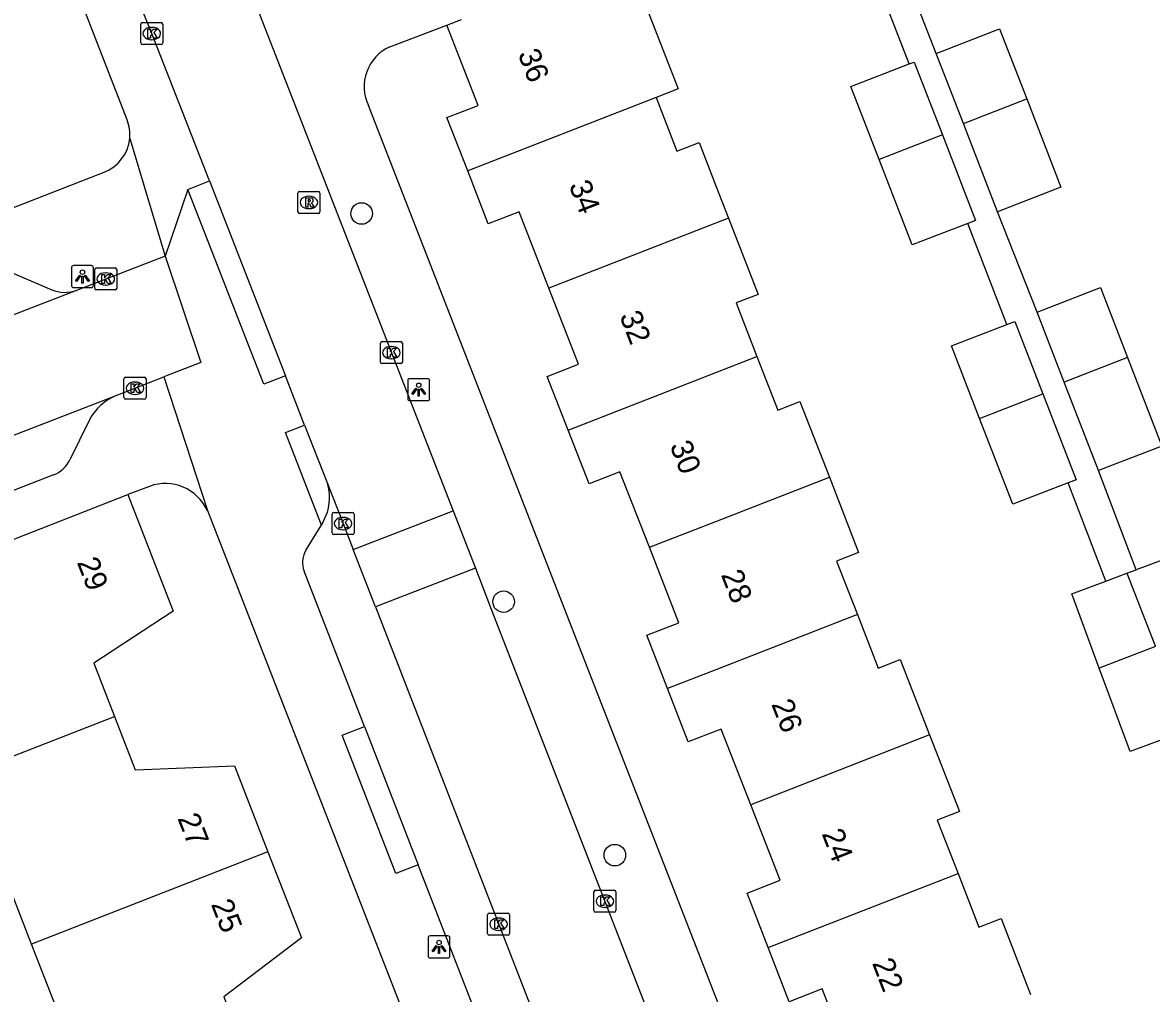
# Model space of a CAD drawing. Extents: x 159689 to 160786, y 387323 to 388339.
# Drawn here: x 159968.5 to 160019.8, y 387788.1 to 387832.2 of the extents above; entities that cross this region are included whole.
import ezdxf

# ---------------------------------------------------------------- set-up
doc = ezdxf.new("R2010")
doc.units = 0
for name, color, linetype in [('IMGEO_Boom', 7, 'Continuous'), ('IMGEO_Kolk', 7, 'Continuous'), ('IMGEO_Lichtpunt', 7, 'Continuous'), ('IMGEO_Pand', 7, 'Continuous'), ('IMGEO_Pand_nummerreeks', 7, 'Continuous'), ('IMGEO_Rijbaan_lokaal_open', 7, 'Continuous'), ('IMGEO_Rioolput', 7, 'Continuous'), ('IMGEO_Voetpad_open', 7, 'Continuous')]:
    doc.layers.add(name, color=color, linetype=linetype)

msp = doc.modelspace()

# ---------------------------------------------------------------- linework, layer by layer
at = {"layer": 'IMGEO_Boom'}
for centre in [(159983.909, 387823.558), (159990.356, 387805.933), (159995.407, 387794.424)]:
    msp.add_circle(centre, 0.489, dxfattribs=at)
at = {"layer": 'IMGEO_Kolk'}
for p, q in [((159973.88, 387831.302), (159973.88, 387832.154)), ((159973.955, 387832.228), (159974.807, 387832.228)), ((159974.368, 387832.008), (159974.393, 387832.008)), ((159974.881, 387832.154), (159974.881, 387831.302)), ((159974.391, 387831.448), (159974.366, 387831.448)), ((159974.807, 387831.228), (159973.955, 387831.228)), ((159971.867, 387821.086), (159972.719, 387821.086)), ((159971.792, 387820.16), (159971.792, 387821.012)), ((159972.28, 387820.866), (159972.305, 387820.866)), ((159972.793, 387821.012), (159972.793, 387820.16)), ((159972.719, 387820.086), (159971.867, 387820.086)), ((159972.303, 387820.306), (159972.278, 387820.306)), ((159984.761, 387816.815), (159984.761, 387817.667)), ((159984.836, 387817.741), (159985.688, 387817.741)), ((159985.249, 387817.521), (159985.274, 387817.521)), ((159985.762, 387817.667), (159985.762, 387816.815)), ((159985.688, 387816.741), (159984.836, 387816.741)), ((159985.272, 387816.961), (159985.247, 387816.961)), ((159973.119, 387815.2), (159973.119, 387816.052)), ((159973.194, 387816.126), (159974.046, 387816.126)), ((159974.12, 387816.052), (159974.12, 387815.2)), ((159973.607, 387815.906), (159973.632, 387815.906)), ((159974.046, 387815.126), (159973.194, 387815.126)), ((159973.63, 387815.346), (159973.605, 387815.346)), ((159982.566, 387809.056), (159982.566, 387809.908)), ((159982.641, 387809.982), (159983.493, 387809.982)), ((159983.567, 387809.908), (159983.567, 387809.056)), ((159983.054, 387809.762), (159983.079, 387809.762)), ((159983.493, 387808.982), (159982.641, 387808.982)), ((159983.077, 387809.202), (159983.052, 387809.202)), ((159994.457, 387791.904), (159994.457, 387792.756)), ((159994.532, 387792.83), (159995.384, 387792.83)), ((159994.945, 387792.61), (159994.97, 387792.61)), ((159995.458, 387792.756), (159995.458, 387791.904)), ((159994.968, 387792.05), (159994.943, 387792.05)), ((159989.63, 387790.862), (159989.63, 387791.714)), ((159989.705, 387791.788), (159990.557, 387791.788)), ((159990.118, 387791.568), (159990.143, 387791.568)), ((159990.631, 387791.714), (159990.631, 387790.862)), ((159995.384, 387791.83), (159994.532, 387791.83)), ((159990.141, 387791.008), (159990.116, 387791.008)), ((159990.557, 387790.788), (159989.705, 387790.788))]:
    msp.add_line(p, q, dxfattribs=at)
for points in [[(159973.88, 387831.302), (159973.88, 387832.154)], [(159973.955, 387832.228), (159974.807, 387832.228)], [(159974.201, 387831.928), (159974.324, 387831.928), (159974.324, 387831.777), (159974.454, 387831.928), (159974.618, 387831.928), (159974.472, 387831.777), (159974.625, 387831.528), (159974.473, 387831.528), (159974.388, 387831.692), (159974.324, 387831.625), (159974.324, 387831.528), (159974.201, 387831.528), (159974.201, 387831.928)], [(159974.881, 387832.154), (159974.881, 387831.302)], [(159974.807, 387831.228), (159973.955, 387831.228)], [(159971.867, 387821.086), (159972.719, 387821.086)], [(159971.792, 387820.16), (159971.792, 387821.012)], [(159972.113, 387820.786), (159972.236, 387820.786), (159972.236, 387820.635), (159972.366, 387820.786), (159972.53, 387820.786), (159972.384, 387820.635), (159972.537, 387820.386), (159972.385, 387820.386), (159972.3, 387820.55), (159972.236, 387820.483), (159972.236, 387820.386), (159972.113, 387820.386), (159972.113, 387820.786)], [(159972.793, 387821.012), (159972.793, 387820.16)], [(159972.719, 387820.086), (159971.867, 387820.086)], [(159984.761, 387816.815), (159984.761, 387817.667)], [(159984.836, 387817.741), (159985.688, 387817.741)], [(159985.762, 387817.667), (159985.762, 387816.815)], [(159985.082, 387817.441), (159985.205, 387817.441), (159985.205, 387817.29), (159985.335, 387817.441), (159985.499, 387817.441), (159985.353, 387817.29), (159985.506, 387817.041), (159985.354, 387817.041), (159985.269, 387817.205), (159985.205, 387817.138), (159985.205, 387817.041), (159985.082, 387817.041), (159985.082, 387817.441)], [(159985.688, 387816.741), (159984.836, 387816.741)], [(159973.119, 387815.2), (159973.119, 387816.052)], [(159973.194, 387816.126), (159974.046, 387816.126)], [(159974.12, 387816.052), (159974.12, 387815.2)], [(159973.44, 387815.826), (159973.563, 387815.826), (159973.563, 387815.675), (159973.693, 387815.826), (159973.857, 387815.826), (159973.711, 387815.675), (159973.864, 387815.426), (159973.712, 387815.426), (159973.627, 387815.59), (159973.563, 387815.523), (159973.563, 387815.426), (159973.44, 387815.426), (159973.44, 387815.826)], [(159974.046, 387815.126), (159973.194, 387815.126)], [(159982.566, 387809.056), (159982.566, 387809.908)], [(159982.641, 387809.982), (159983.493, 387809.982)], [(159983.567, 387809.908), (159983.567, 387809.056)], [(159982.887, 387809.682), (159983.01, 387809.682), (159983.01, 387809.531), (159983.14, 387809.682), (159983.304, 387809.682), (159983.158, 387809.531), (159983.311, 387809.282), (159983.159, 387809.282), (159983.074, 387809.446), (159983.01, 387809.379), (159983.01, 387809.282), (159982.887, 387809.282), (159982.887, 387809.682)], [(159983.493, 387808.982), (159982.641, 387808.982)], [(159994.457, 387791.904), (159994.457, 387792.756)], [(159994.532, 387792.83), (159995.384, 387792.83)], [(159994.778, 387792.53), (159994.901, 387792.53), (159994.901, 387792.379), (159995.031, 387792.53), (159995.195, 387792.53), (159995.049, 387792.379), (159995.202, 387792.13), (159995.05, 387792.13), (159994.965, 387792.294), (159994.901, 387792.227), (159994.901, 387792.13), (159994.778, 387792.13), (159994.778, 387792.53)], [(159995.458, 387792.756), (159995.458, 387791.904)], [(159989.63, 387790.862), (159989.63, 387791.714)], [(159989.705, 387791.788), (159990.557, 387791.788)], [(159989.951, 387791.488), (159990.074, 387791.488), (159990.074, 387791.337), (159990.204, 387791.488), (159990.368, 387791.488), (159990.222, 387791.337), (159990.375, 387791.088), (159990.223, 387791.088), (159990.138, 387791.252), (159990.074, 387791.185), (159990.074, 387791.088), (159989.951, 387791.088), (159989.951, 387791.488)], [(159990.631, 387791.714), (159990.631, 387790.862)], [(159995.384, 387791.83), (159994.532, 387791.83)], [(159990.557, 387790.788), (159989.705, 387790.788)]]:
    msp.add_lwpolyline(points, dxfattribs=at)
for centre, start, end in [((159973.957, 387832.152), 91.552, 178.448), ((159973.957, 387832.152), 91.552, 178.448), ((159974.805, 387832.152), 1.552, 88.448), ((159974.805, 387832.152), 1.552, 88.448), ((159973.957, 387831.304), 181.552, 268.448), ((159973.957, 387831.304), 181.552, 268.448), ((159974.805, 387831.304), 271.552, 358.448), ((159974.805, 387831.304), 271.552, 358.448), ((159971.869, 387821.01), 91.552, 178.448), ((159971.869, 387821.01), 91.552, 178.448), ((159972.717, 387821.01), 1.552, 88.448), ((159972.717, 387821.01), 1.552, 88.448), ((159971.869, 387820.162), 181.552, 268.448), ((159971.869, 387820.162), 181.552, 268.448), ((159972.717, 387820.162), 271.552, 358.448), ((159972.717, 387820.162), 271.552, 358.448), ((159984.838, 387817.665), 91.552, 178.448), ((159984.838, 387817.665), 91.552, 178.448), ((159985.686, 387817.665), 1.552, 88.448), ((159985.686, 387817.665), 1.552, 88.448), ((159984.838, 387816.817), 181.552, 268.448), ((159984.838, 387816.817), 181.552, 268.448), ((159985.686, 387816.817), 271.552, 358.448), ((159985.686, 387816.817), 271.552, 358.448), ((159973.196, 387816.05), 91.552, 178.448), ((159973.196, 387816.05), 91.552, 178.448), ((159974.044, 387816.05), 1.552, 88.448), ((159974.044, 387816.05), 1.552, 88.448), ((159973.196, 387815.202), 181.552, 268.448), ((159973.196, 387815.202), 181.552, 268.448), ((159974.044, 387815.202), 271.552, 358.448), ((159974.044, 387815.202), 271.552, 358.448), ((159982.643, 387809.906), 91.552, 178.448), ((159982.643, 387809.906), 91.552, 178.448), ((159983.491, 387809.906), 1.552, 88.448), ((159983.491, 387809.906), 1.552, 88.448), ((159982.643, 387809.058), 181.552, 268.448), ((159982.643, 387809.058), 181.552, 268.448), ((159983.491, 387809.058), 271.552, 358.448), ((159983.491, 387809.058), 271.552, 358.448), ((159994.534, 387792.754), 91.552, 178.448), ((159994.534, 387792.754), 91.552, 178.448), ((159995.382, 387792.754), 1.552, 88.448), ((159995.382, 387792.754), 1.552, 88.448), ((159994.534, 387791.906), 181.552, 268.448), ((159994.534, 387791.906), 181.552, 268.448), ((159995.382, 387791.906), 271.552, 358.448), ((159995.382, 387791.906), 271.552, 358.448), ((159989.707, 387791.712), 91.552, 178.448), ((159989.707, 387791.712), 91.552, 178.448), ((159990.555, 387791.712), 1.552, 88.448), ((159990.555, 387791.712), 1.552, 88.448), ((159989.707, 387790.864), 181.552, 268.448), ((159989.707, 387790.864), 181.552, 268.448), ((159990.555, 387790.864), 271.552, 358.448), ((159990.555, 387790.864), 271.552, 358.448)]:
    msp.add_arc(centre, 0.0765, start, end, dxfattribs=at)
for centre, major_axis, ratio, start_param, end_param in [((159974.367, 387831.728), (-0.387, 0.002), 0.722429, 4.712389, 7.853982), ((159974.392, 387831.728), (-0.39, 0.002), 0.717154, 1.570796, 4.712389), ((159972.279, 387820.586), (-0.387, 0.002), 0.722429, 4.712389, 7.853982), ((159972.304, 387820.586), (-0.39, 0.002), 0.717154, 1.570796, 4.712389), ((159985.248, 387817.241), (-0.387, 0.002), 0.722429, 4.712389, 7.853982), ((159985.273, 387817.241), (-0.39, 0.002), 0.717154, 1.570796, 4.712389), ((159973.606, 387815.626), (-0.387, 0.002), 0.722429, 4.712389, 7.853982), ((159973.631, 387815.626), (-0.39, 0.002), 0.717154, 1.570796, 4.712389), ((159983.053, 387809.482), (-0.387, 0.002), 0.722429, 4.712389, 7.853982), ((159983.078, 387809.482), (-0.39, 0.002), 0.717154, 1.570796, 4.712389), ((159994.944, 387792.33), (-0.387, 0.002), 0.722429, 4.712389, 7.853982), ((159994.969, 387792.33), (-0.39, 0.002), 0.717154, 1.570796, 4.712389), ((159990.117, 387791.288), (-0.387, 0.002), 0.722429, 4.712389, 7.853982), ((159990.142, 387791.288), (-0.39, 0.002), 0.717154, 1.570796, 4.712389)]:
    msp.add_ellipse(centre, major_axis=major_axis, ratio=ratio, start_param=start_param, end_param=end_param, dxfattribs=at)
at = {"layer": 'IMGEO_Lichtpunt'}
for p, q in [((159970.735, 387821.097), (159970.735, 387820.29)), ((159970.735, 387821.097), (159970.735, 387820.29)), ((159971.637, 387821.192), (159970.829, 387821.192)), ((159971.637, 387821.192), (159970.829, 387821.192)), ((159971.731, 387820.29), (159971.731, 387821.097)), ((159971.731, 387820.29), (159971.731, 387821.097)), ((159970.829, 387820.196), (159971.637, 387820.196)), ((159970.829, 387820.196), (159971.637, 387820.196)), ((159986.003, 387815.964), (159986.003, 387815.157)), ((159986.003, 387815.964), (159986.003, 387815.157)), ((159986.905, 387816.059), (159986.097, 387816.059)), ((159986.905, 387816.059), (159986.097, 387816.059)), ((159986.999, 387815.157), (159986.999, 387815.964)), ((159986.999, 387815.157), (159986.999, 387815.964)), ((159986.097, 387815.063), (159986.905, 387815.063)), ((159986.097, 387815.063), (159986.905, 387815.063)), ((159986.926, 387790.659), (159986.926, 387789.852)), ((159986.926, 387790.659), (159986.926, 387789.852)), ((159987.828, 387790.754), (159987.02, 387790.754)), ((159987.828, 387790.754), (159987.02, 387790.754)), ((159987.922, 387789.852), (159987.922, 387790.659)), ((159987.922, 387789.852), (159987.922, 387790.659)), ((159987.02, 387789.758), (159987.828, 387789.758)), ((159987.02, 387789.758), (159987.828, 387789.758))]:
    msp.add_line(p, q, dxfattribs=at)
for points in [[(159971.109, 387820.761), (159971.148, 387820.733), (159970.96, 387820.471), (159970.922, 387820.498), (159971.109, 387820.761)], [(159971.211, 387820.713), (159971.258, 387820.713), (159971.258, 387820.391), (159971.211, 387820.391), (159971.211, 387820.713)], [(159971.321, 387820.733), (159971.359, 387820.76), (159971.546, 387820.498), (159971.507, 387820.47), (159971.321, 387820.733)], [(159986.377, 387815.628), (159986.416, 387815.6), (159986.228, 387815.338), (159986.19, 387815.365), (159986.377, 387815.628)], [(159986.479, 387815.58), (159986.526, 387815.58), (159986.526, 387815.258), (159986.479, 387815.258), (159986.479, 387815.58)], [(159986.589, 387815.6), (159986.627, 387815.627), (159986.814, 387815.365), (159986.775, 387815.337), (159986.589, 387815.6)], [(159987.3, 387790.323), (159987.339, 387790.295), (159987.151, 387790.033), (159987.113, 387790.06), (159987.3, 387790.323)], [(159987.402, 387790.275), (159987.449, 387790.275), (159987.449, 387789.953), (159987.402, 387789.953), (159987.402, 387790.275)], [(159987.512, 387790.295), (159987.55, 387790.322), (159987.737, 387790.06), (159987.698, 387790.032), (159987.512, 387790.295)]]:
    msp.add_lwpolyline(points, dxfattribs=at)
for centre in [(159971.234, 387820.895), (159986.502, 387815.762), (159987.425, 387790.457)]:
    msp.add_circle(centre, 0.0994, dxfattribs=at)
for centre, start, end in [((159970.829, 387821.097), 90, 180), ((159970.829, 387821.097), 90, 180), ((159971.637, 387821.097), 0, 90), ((159971.637, 387821.097), 0, 90), ((159970.829, 387820.29), 180, 270), ((159970.829, 387820.29), 180, 270), ((159971.637, 387820.29), 270, 0), ((159971.637, 387820.29), 270, 360), ((159986.097, 387815.964), 90, 180), ((159986.097, 387815.964), 90, 180), ((159986.905, 387815.964), 0, 90), ((159986.905, 387815.964), 0, 90), ((159986.097, 387815.157), 180, 270), ((159986.097, 387815.157), 180, 270), ((159986.905, 387815.157), 270, 0), ((159986.905, 387815.157), 270, 360), ((159987.02, 387790.659), 90, 180), ((159987.02, 387790.659), 90, 180), ((159987.828, 387790.659), 0, 90), ((159987.828, 387790.659), 0, 90), ((159987.02, 387789.852), 180, 270), ((159987.02, 387789.852), 180, 270), ((159987.828, 387789.852), 270, 0), ((159987.828, 387789.852), 270, 360)]:
    msp.add_arc(centre, 0.0946, start, end, dxfattribs=at)
at = {"layer": 'IMGEO_Pand'}
for points in [[(159995.926, 387835.286), (159998.285, 387829.225), (159997.278, 387828.833)], [(159987.782, 387832.114), (159988.449, 387832.375)], [(159988.725, 387825.502), (159987.786, 387827.915), (159989.202, 387828.466), (159987.782, 387832.114)], [(160010.006, 387830.831), (160012.881, 387831.944), (160014.109, 387828.769)], [(160011.238, 387827.648), (160010.006, 387830.831)], [(160007.411, 387826.015), (160006.131, 387829.323), (160008.78, 387830.348)], [(160008.78, 387830.348), (160009.006, 387830.435), (160010.284, 387827.134)], [(159997.278, 387828.833), (159988.725, 387825.502)], [(159997.278, 387828.833), (159998.226, 387826.397), (159999.233, 387826.789), (160000, 387824.816), (160000.57, 387823.351)], [(160011.238, 387827.648), (160014.109, 387828.769)], [(160014.109, 387828.769), (160015.664, 387824.751), (160012.789, 387823.639)], [(160012.789, 387823.639), (160011.238, 387827.648)], [(160010.284, 387827.134), (160007.411, 387826.015)], [(160010.284, 387827.134), (160011.79, 387823.243), (160011.44, 387823.107)], [(160011.44, 387823.107), (160008.915, 387822.13), (160007.411, 387826.015)], [(159992.415, 387820.175), (159991.068, 387823.637), (159989.663, 387823.091), (159988.725, 387825.502)], [(160000.57, 387823.351), (159992.415, 387820.175)], [(160000.57, 387823.351), (160001.917, 387819.888), (160000.912, 387819.496), (160001.86, 387817.06)], [(159993.288, 387813.722), (159992.339, 387816.162), (159993.761, 387816.715), (159992.415, 387820.175)], [(160014.586, 387819.079), (160017.461, 387820.192), (160018.69, 387817.016)], [(160015.818, 387815.894), (160014.586, 387819.079)], [(160011.972, 387814.244), (160010.692, 387817.55), (160013.212, 387818.525)], [(160013.212, 387818.525), (160013.567, 387818.662), (160014.844, 387815.363)], [(159993.288, 387813.722), (160000, 387816.336), (160001.86, 387817.06)], [(160001.86, 387817.06), (160002.805, 387814.633), (160003.81, 387815.024), (160005.148, 387811.585)], [(160018.69, 387817.016), (160015.818, 387815.894)], [(160018.69, 387817.016), (160020.244, 387812.999), (160017.369, 387811.887)], [(160017.369, 387811.887), (160015.818, 387815.894)], [(160011.972, 387814.244), (160014.844, 387815.363)], [(160014.844, 387815.363), (160016.351, 387811.47), (160015.997, 387811.333)], [(160015.997, 387811.333), (160013.476, 387810.357), (160011.972, 387814.244)], [(159996.976, 387808.402), (159995.641, 387811.834), (159994.236, 387811.287), (159993.288, 387813.722)], [(159996.976, 387808.402), (160000, 387809.58), (160005.148, 387811.585)], [(160005.148, 387811.585), (160006.479, 387808.166), (160005.474, 387807.775), (160006.42, 387805.345)], [(159966.6, 387808.188), (159973.294, 387810.795)], [(159973.294, 387810.795), (159975.357, 387805.499), (159971.75, 387803.134), (159972.692, 387800.718)], [(159997.801, 387801.988), (159996.86, 387804.406), (159998.311, 387804.97), (159996.976, 387808.402)], [(160022.769, 387805.041), (160021.565, 387808.297), (160019.087, 387807.381)], [(160018.658, 387807.222), (160019.087, 387807.381)], [(160017.407, 387802.911), (160016.155, 387806.296), (160017.707, 387806.87)], [(160017.707, 387806.87), (160018.658, 387807.222)], [(160018.658, 387807.222), (160019.939, 387803.934)], [(160006.42, 387805.345), (160000, 387802.844), (159997.801, 387801.988)], [(160006.42, 387805.345), (160007.363, 387802.921), (160008.367, 387803.311), (160009.702, 387799.879)], [(160019.952, 387803.9), (160017.407, 387802.911)], [(160020.44, 387799.739), (160018.804, 387799.133), (160017.407, 387802.911)], [(160001.58, 387796.715), (160000.243, 387800.151), (160000, 387800.057), (159998.743, 387799.568), (159997.801, 387801.988)], [(159964.252, 387797.428), (159972.692, 387800.718)], [(159972.692, 387800.718), (159973.634, 387798.3), (159978.132, 387798.474), (159979.653, 387794.57)], [(160009.702, 387799.879), (160001.58, 387796.715)], [(160009.702, 387799.879), (160011.052, 387796.409), (160010.049, 387796.019), (160010.995, 387793.591)], [(159968.914, 387790.384), (159967.149, 387794.916), (159965.484, 387794.267), (159964.252, 387797.428)], [(160002.371, 387790.232), (160001.413, 387792.695), (160002.916, 387793.28), (160001.58, 387796.715)], [(159979.653, 387794.57), (159968.914, 387790.384)], [(159979.653, 387794.57), (159981.173, 387790.667), (159977.647, 387787.985), (159978.599, 387785.541)], [(160002.371, 387790.232), (160010.995, 387793.591)], [(160010.995, 387793.591), (160011.943, 387791.153), (160012.945, 387791.543), (160014.289, 387788.09)], [(159970.164, 387782.252), (159968.942, 387785.388), (159970.608, 387786.036), (159968.914, 387790.384)], [(160006.161, 387784.925), (160004.828, 387788.351), (160003.33, 387787.768), (160002.371, 387790.232)]]:
    msp.add_lwpolyline(points, dxfattribs=at)
at = {"layer": 'IMGEO_Rijbaan_lokaal_open'}
for points in [[(159976.996, 387825.036), (159974.384, 387831.725), (159971.935, 387837.777)], [(159977.284, 387837.705), (159988.06, 387810.061)], [(159976.996, 387825.036), (159980.451, 387816.186)], [(159974.995, 387821.629), (159970.967, 387820.07)], [(159974.995, 387821.629), (159976.607, 387816.786), (159974.926, 387816.135)], [(159970.967, 387820.07), (159949.224, 387811.657), (159926.446, 387802.791)], [(159972.771, 387815.3), (159974.926, 387816.135)], [(159981.323, 387813.951), (159980.451, 387816.186)], [(159929.996, 387798.667), (159946.794, 387805.237), (159972.771, 387815.3)], [(159981.323, 387813.951), (159982.326, 387811.381)], [(159982.326, 387811.381), (159983.069, 387809.479), (159983.527, 387808.299)], [(159983.527, 387808.299), (159988.06, 387810.061)], [(159988.06, 387810.061), (159989.073, 387807.461)], [(159984.537, 387805.698), (159983.527, 387808.299)], [(159989.073, 387807.461), (159984.537, 387805.698)], [(159989.073, 387807.461), (159989.799, 387805.6), (160000, 387779.358), (160011.517, 387750)], [(159984.537, 387805.698), (159997.403, 387772.562), (160000, 387765.834), (160006.114, 387750)]]:
    msp.add_lwpolyline(points, dxfattribs=at)
at = {"layer": 'IMGEO_Rioolput'}
for p, q in [((159981.017, 387823.636), (159981.017, 387824.488)), ((159981.092, 387824.562), (159981.944, 387824.562)), ((159981.505, 387824.342), (159981.53, 387824.342)), ((159982.018, 387824.488), (159982.018, 387823.636)), ((159981.528, 387823.782), (159981.503, 387823.782)), ((159981.944, 387823.562), (159981.092, 387823.562))]:
    msp.add_line(p, q, dxfattribs=at)
for points in [[(159981.017, 387823.636), (159981.017, 387824.488)], [(159981.092, 387824.562), (159981.944, 387824.562)], [(159981.606, 387824.26), (159981.354, 387824.262), (159981.354, 387823.862)], [(159981.532, 387824.181), (159981.478, 387824.181), (159981.478, 387824.1)], [(159982.018, 387824.488), (159982.018, 387823.636)], [(159981.354, 387823.862), (159981.478, 387823.862), (159981.478, 387824.024), (159981.489, 387824.024)], [(159981.478, 387824.1), (159981.53, 387824.1)], [(159981.536, 387823.995), (159981.607, 387823.862), (159981.747, 387823.862), (159981.682, 387823.988)], [(159981.944, 387823.562), (159981.092, 387823.562)]]:
    msp.add_lwpolyline(points, dxfattribs=at)
for centre, radius, start, end in [((159981.094, 387824.486), 0.0765, 91.552, 178.448), ((159981.094, 387824.486), 0.0765, 91.552, 178.448), ((159981.538, 387824.085), 0.0964, 77.0061, 93.1865), ((159981.552, 387824.142), 0.0378, 276.6634, 79.6772), ((159981.605, 387824.15), 0.109, 350.3612, 89.416), ((159981.942, 387824.486), 0.0765, 1.552, 88.448), ((159981.942, 387824.486), 0.0765, 1.552, 88.448), ((159981.488, 387823.971), 0.0533, 26.0293, 88.6989), ((159981.514, 387824.289), 0.19, 274.7715, 282.9687), ((159981.603, 387824.15), 0.112, 277.5842, 350.9817), ((159981.587, 387823.935), 0.108, 29.5134, 73.7905), ((159981.094, 387823.638), 0.0765, 181.552, 268.448), ((159981.094, 387823.638), 0.0765, 181.552, 268.448), ((159981.942, 387823.638), 0.0765, 271.552, 358.448), ((159981.942, 387823.638), 0.0765, 271.552, 358.448)]:
    msp.add_arc(centre, radius, start, end, dxfattribs=at)
for centre, major_axis, ratio, start_param, end_param in [((159981.504, 387824.062), (-0.387, 0.002), 0.722429, 4.712389, 7.853982), ((159981.529, 387824.062), (-0.39, 0.002), 0.717154, 1.570796, 4.712389)]:
    msp.add_ellipse(centre, major_axis=major_axis, ratio=ratio, start_param=start_param, end_param=end_param, dxfattribs=at)
at = {"layer": 'IMGEO_Voetpad_open'}
for points in [[(160010.006, 387830.831), (160004.383, 387845.202)], [(159973.264, 387827.809), (159966.687, 387844.688)], [(160008.78, 387830.348), (160006.657, 387835.835)], [(159985.192, 387831.126), (159987.782, 387832.114)], [(160006.441, 387771.453), (160000, 387787.977), (159984.221, 387828.456)], [(159973.379, 387826.959), (159974.995, 387821.629)], [(159951.443, 387817.344), (159972.219, 387825.439)], [(159976.018, 387824.654), (159976.996, 387825.036)], [(159976.018, 387824.654), (159974.995, 387821.629)], [(159980.451, 387816.186), (159979.473, 387815.804), (159978.763, 387817.621), (159976.91, 387822.37), (159976.018, 387824.654)], [(160014.586, 387819.079), (160012.789, 387823.639)], [(160013.212, 387818.525), (160011.44, 387823.107)], [(159967.611, 387821.043), (159969.838, 387820.091)], [(159974.926, 387816.135), (159976.904, 387810.067)], [(159971.536, 387814.163), (159970.665, 387812.377)], [(159982.085, 387809.413), (159980.447, 387813.609), (159981.323, 387813.951)], [(160019.087, 387807.381), (160017.369, 387811.887)], [(159969.917, 387811.687), (159934.755, 387797.935)], [(159982.326, 387811.381), (159982.361, 387811.258), (159982.405, 387811.047), (159982.43, 387810.833), (159982.436, 387810.618), (159982.422, 387810.402), (159982.39, 387810.189), (159982.338, 387809.98), (159982.085, 387809.413)], [(159974.275, 387811.17), (159973.294, 387810.795)], [(160017.707, 387806.87), (160015.997, 387811.333)], [(159976.904, 387810.067), (159997.04, 387758.409)], [(159981.391, 387808.288), (159982.077, 387809.396), (159982.085, 387809.413)], [(159984.038, 387800.261), (159981.301, 387807.311)], [(159986.474, 387793.988), (159985.467, 387793.597), (159983.031, 387799.87), (159984.038, 387800.261)], [(159984.038, 387800.261), (159986.474, 387793.988)], [(159989.793, 387785.441), (159986.474, 387793.988)]]:
    msp.add_lwpolyline(points, dxfattribs=at)
for centre, radius, start, end in [((159986.006, 387829.318), 1.982, 114.2445, 205.7858), ((159971.559, 387827.146), 1.829, 354.1464, 21.2635), ((159971.559, 387827.145), 1.829, 291.1362, 354.1651), ((159970.431, 387821.615), 1.636, 248.7424, 289.1263), ((159973.708, 387813.043), 2.444, 112.5508, 152.7175), ((159969.412, 387812.985), 1.393, 291.265, 334.1156), ((159974.998, 387809.208), 2.091, 24.2515, 110.2275), ((159982.326, 387807.709), 1.1, 148.2446, 201.2291)]:
    msp.add_arc(centre, radius, start, end, dxfattribs=at)

# ---------------------------------------------------------------- texts
at = {"layer": 'IMGEO_Pand_nummerreeks'}
for s, rotation, p in [('36', 291.2107, (159990.991, 387830.811)), ('34', 291.2107, (159993.307, 387824.842)), ('32', 291.1763, (159995.606, 387818.915)), ('30', 291.1763, (159997.889, 387813.023)), ('29', 291.2852, (159970.969, 387807.726)), ('28', 291.2565, (160000.216, 387807.16)), ('26', 291.2565, (160002.503, 387801.282)), ('27', 291.2794, (159975.536, 387796.102)), ('24', 291.2565, (160004.791, 387795.401)), ('25', 291.2794, (159977.057, 387792.198)), ('22', 291.2565, (160007.078, 387789.522))]:
    msp.add_text(s, height=1, rotation=rotation, dxfattribs=at).set_placement(p)

doc.saveas('drawing.dxf')
